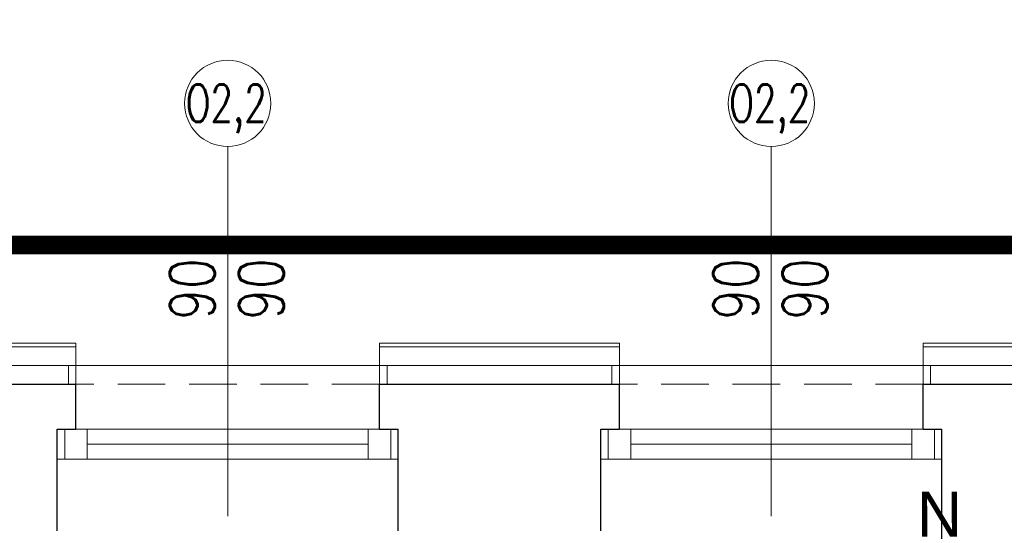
# Model space of a CAD drawing. Header units: millimetres. Extents: x 15214 to 140083, y -437840 to -79279.
# Tile 602 of 656: x 72951 to 73214, y -194345 to -194210. Entities that reach past the tile are written whole.
import ezdxf

# ---------------------------------------------------------------- set-up
doc = ezdxf.new("R2010")
doc.units = ezdxf.units.MM
doc.linetypes.add('HIDDEN', pattern=[9.525, 6.35, -3.175])
doc.layers.get('0').update_dxf_attribs({"lineweight": 0})
for name, color, linetype, lineweight in [('! tynk', 21, 'Continuous', 0), ('A_wymiary', 7, 'Continuous', 5), ('Istn-cienka', 4, 'Continuous', 9), ('Istn-okna', 6, 'Continuous', 13), ('Istn-sciany', 3, 'Continuous', 30), ('Istn-widok', 1, 'Continuous', 15), ('Ocieplenie', 4, 'ZIGZAG', 5), ('Opis', 8, 'Continuous', 13), ('Opis_okna', 8, 'Continuous', 15)]:
    doc.layers.add(name, color=color, linetype=linetype, lineweight=lineweight)
doc.layers.add('AS_ opisy', color=7, linetype='Continuous')
doc.styles.add('ARCHETYP', font='romans.shx', dxfattribs={"height": 15})
doc.styles.add('SIMPLEX', font='simplex.shx', dxfattribs={"width": 0.77})
doc.styles.add('TXT', font='simplex.shx')
doc.linetypes.add('ZIGZAG', pattern='A,0.00254,-5.08,[131,ltypeshp.shx,S=5.08,R=0,X=-5.08,Y=0],-10.16,[131,ltypeshp.shx,S=5.08,R=180,X=5.08,Y=0],-5.08', length=20.32254)
doc.dimstyles.new('OL PB 100', dxfattribs={"dimscale": 4, "dimtxt": 2.5, "dimasz": 0.1, "dimexe": 10, "dimexo": 10, "dimgap": 0.5, "dimtad": 1, "dimdec": 1, "dimrnd": 0.5, "dimzin": 9, "dimdsep": 46, "dimtxsty": 'SIMPLEX', "dimblk": 'thick_MSz', "dimcen": 0.05, "dimdle": 8, "dimse1": 1, "dimse2": 1, "dimclrd": 256, "dimclre": 256, "dimclrt": 3, "dimadec": 1, "dimazin": 2, "dimtfac": 1, "dimtdec": 1, "dimtix": 1, "dimtofl": 0, "dimtmove": 2, "dimatfit": 3, "dimldrblk": 'thick_MSz', "dimfxl": 10, "dimfxlon": 1, "dimtolj": 1, "dimlwd": -1, "dimlwe": -1, "dimarcsym": 0})

# ---------------------------------------------------------------- blocks, each defined once
blk = doc.blocks.new('thick_MSz')
for p, q in [((0, 15), (0, -15)), ((-10, 0), (10, 0))]:
    blk.add_line(p, q)
at = {"const_width": 2, "elevation": 2}
blk.add_lwpolyline([(-7.07, -7.07), (7.07, 7.07)], dxfattribs=at)
blk = doc.blocks.new('*D923')
at = {"layer": 'A_wymiary', "transparency": 16777216}
blk.add_line((71314.82, -193741.41), (74093.02, -193741.41), dxfattribs=at)
at = {"layer": 'DEFPOINTS', "color": 0, "transparency": 16777216}
for p in [(74093.42, -193741.41), (71314.42, -194296.59), (74093.42, -194296.59)]:
    blk.add_point(p, dxfattribs=at)
at = {"layer": 'A_wymiary', "transparency": 16777216, "xscale": 0.4, "yscale": 0.4, "zscale": 0.4, "rotation": 180}
blk.add_blockref('thick_MSz', (71314.42, -193741.41), dxfattribs=at)
at = {"layer": 'A_wymiary', "transparency": 16777216, "xscale": 0.4, "yscale": 0.4, "zscale": 0.4}
blk.add_blockref('thick_MSz', (74093.42, -193741.41), dxfattribs=at)
at = {"layer": 'A_wymiary', "color": 3, "transparency": 16777216, "insert": (72703.92, -193734.41), "char_height": 10, "attachment_point": 5, "style": 'SIMPLEX'}
blk.add_mtext('\\A1;2779', dxfattribs=at)
blk = doc.blocks.new('*D924')
at = {"layer": 'A_wymiary', "transparency": 16777216}
blk.add_line((71314.82, -193706.41), (77474.02, -193706.41), dxfattribs=at)
at = {"layer": 'DEFPOINTS', "color": 0, "transparency": 16777216}
for p in [(77474.42, -193706.41), (71314.42, -194296.59), (77474.42, -194296.59)]:
    blk.add_point(p, dxfattribs=at)
at = {"layer": 'A_wymiary', "transparency": 16777216, "xscale": 0.4, "yscale": 0.4, "zscale": 0.4, "rotation": 180}
blk.add_blockref('thick_MSz', (71314.42, -193706.41), dxfattribs=at)
at = {"layer": 'A_wymiary', "transparency": 16777216, "xscale": 0.4, "yscale": 0.4, "zscale": 0.4}
blk.add_blockref('thick_MSz', (77474.42, -193706.41), dxfattribs=at)
at = {"layer": 'A_wymiary', "color": 3, "transparency": 16777216, "insert": (74394.42, -193699.41), "char_height": 10, "attachment_point": 5, "style": 'SIMPLEX'}
blk.add_mtext('\\A1;6160', dxfattribs=at)
blk = doc.blocks.new('*D947')
at = {"layer": 'A_wymiary', "transparency": 16777216}
blk.add_line((72892.82, -193776.41), (72966.02, -193776.41), dxfattribs=at)
at = {"layer": 'DEFPOINTS', "color": 0, "transparency": 16777216}
for p in [(72966.42, -193776.41), (72892.42, -194296.59), (72966.42, -194296.59)]:
    blk.add_point(p, dxfattribs=at)
at = {"layer": 'A_wymiary', "transparency": 16777216, "xscale": 0.4, "yscale": 0.4, "zscale": 0.4, "rotation": 180}
blk.add_blockref('thick_MSz', (72892.42, -193776.41), dxfattribs=at)
at = {"layer": 'A_wymiary', "transparency": 16777216, "xscale": 0.4, "yscale": 0.4, "zscale": 0.4}
blk.add_blockref('thick_MSz', (72966.42, -193776.41), dxfattribs=at)
at = {"layer": 'A_wymiary', "color": 3, "transparency": 16777216, "insert": (72929.42, -193769.41), "char_height": 10, "attachment_point": 5, "style": 'SIMPLEX'}
blk.add_mtext('\\A1;74', dxfattribs=at)
blk = doc.blocks.new('*D948')
at = {"layer": 'A_wymiary', "transparency": 16777216}
blk.add_line((72966.82, -193776.41), (73047.02, -193776.41), dxfattribs=at)
at = {"layer": 'DEFPOINTS', "color": 0, "transparency": 16777216}
for p in [(73047.42, -193776.41), (72966.42, -194296.59), (73047.42, -194296.59)]:
    blk.add_point(p, dxfattribs=at)
at = {"layer": 'A_wymiary', "transparency": 16777216, "xscale": 0.4, "yscale": 0.4, "zscale": 0.4, "rotation": 180}
blk.add_blockref('thick_MSz', (72966.42, -193776.41), dxfattribs=at)
at = {"layer": 'A_wymiary', "transparency": 16777216, "xscale": 0.4, "yscale": 0.4, "zscale": 0.4}
blk.add_blockref('thick_MSz', (73047.42, -193776.41), dxfattribs=at)
at = {"layer": 'A_wymiary', "color": 3, "transparency": 16777216, "insert": (73006.92, -193769.41), "char_height": 10, "attachment_point": 5, "style": 'SIMPLEX'}
blk.add_mtext('\\A1;81', dxfattribs=at)
blk = doc.blocks.new('*D949')
at = {"layer": 'A_wymiary', "transparency": 16777216}
blk.add_line((73047.82, -193776.41), (73111.02, -193776.41), dxfattribs=at)
at = {"layer": 'DEFPOINTS', "color": 0, "transparency": 16777216}
for p in [(73111.42, -193776.41), (73047.42, -194296.59), (73111.42, -194296.59)]:
    blk.add_point(p, dxfattribs=at)
at = {"layer": 'A_wymiary', "transparency": 16777216, "xscale": 0.4, "yscale": 0.4, "zscale": 0.4, "rotation": 180}
blk.add_blockref('thick_MSz', (73047.42, -193776.41), dxfattribs=at)
at = {"layer": 'A_wymiary', "transparency": 16777216, "xscale": 0.4, "yscale": 0.4, "zscale": 0.4}
blk.add_blockref('thick_MSz', (73111.42, -193776.41), dxfattribs=at)
at = {"layer": 'A_wymiary', "color": 3, "transparency": 16777216, "insert": (73079.42, -193769.41), "char_height": 10, "attachment_point": 5, "style": 'SIMPLEX'}
blk.add_mtext('\\A1;64', dxfattribs=at)
blk = doc.blocks.new('*D950')
at = {"layer": 'A_wymiary', "transparency": 16777216}
blk.add_line((73111.82, -193776.41), (73192.02, -193776.41), dxfattribs=at)
at = {"layer": 'DEFPOINTS', "color": 0, "transparency": 16777216}
for p in [(73192.42, -193776.41), (73111.42, -194296.59), (73192.42, -194296.59)]:
    blk.add_point(p, dxfattribs=at)
at = {"layer": 'A_wymiary', "transparency": 16777216, "xscale": 0.4, "yscale": 0.4, "zscale": 0.4, "rotation": 180}
blk.add_blockref('thick_MSz', (73111.42, -193776.41), dxfattribs=at)
at = {"layer": 'A_wymiary', "transparency": 16777216, "xscale": 0.4, "yscale": 0.4, "zscale": 0.4}
blk.add_blockref('thick_MSz', (73192.42, -193776.41), dxfattribs=at)
at = {"layer": 'A_wymiary', "color": 3, "transparency": 16777216, "insert": (73151.92, -193769.41), "char_height": 10, "attachment_point": 5, "style": 'SIMPLEX'}
blk.add_mtext('\\A1;81', dxfattribs=at)
blk = doc.blocks.new('*D951')
at = {"layer": 'A_wymiary', "transparency": 16777216}
blk.add_line((73192.82, -193776.41), (73266.02, -193776.41), dxfattribs=at)
at = {"layer": 'DEFPOINTS', "color": 0, "transparency": 16777216}
for p in [(73266.42, -193776.41), (73192.42, -194296.59), (73266.42, -194296.59)]:
    blk.add_point(p, dxfattribs=at)
at = {"layer": 'A_wymiary', "transparency": 16777216, "xscale": 0.4, "yscale": 0.4, "zscale": 0.4, "rotation": 180}
blk.add_blockref('thick_MSz', (73192.42, -193776.41), dxfattribs=at)
at = {"layer": 'A_wymiary', "transparency": 16777216, "xscale": 0.4, "yscale": 0.4, "zscale": 0.4}
blk.add_blockref('thick_MSz', (73266.42, -193776.41), dxfattribs=at)
at = {"layer": 'A_wymiary', "color": 3, "transparency": 16777216, "insert": (73229.42, -193769.41), "char_height": 10, "attachment_point": 5, "style": 'SIMPLEX'}
blk.add_mtext('\\A1;74', dxfattribs=at)

msp = doc.modelspace()

# ---------------------------------------------------------------- linework, layer by layer
at = {"layer": '! tynk'}
for points in [[(72892.42327, -194296.5883), (72966.42327, -194296.5883)], [(72966.42327, -194296.5883), (72966.42327, -194307.5883)], [(73047.42327, -194296.5883), (73047.42327, -194307.5883)], [(73047.42327, -194296.5883), (73111.42327, -194296.5883)], [(73111.42327, -194296.5883), (73111.42327, -194307.5883)], [(73192.42327, -194296.5883), (73192.42327, -194307.5883)], [(73192.42327, -194296.5883), (73266.42327, -194296.5883)], [(72892.42327, -194297.5883), (72966.42327, -194297.5883)], [(73047.42327, -194297.5883), (73111.42327, -194297.5883)], [(73192.42327, -194297.5883), (73266.42327, -194297.5883)]]:
    msp.add_lwpolyline(points, dxfattribs=at)
at = {"layer": 'Istn-cienka', "linetype": 'HIDDEN', "ltscale": 2}
for points in [[(73047.42327, -194307.5883), (72966.42327, -194307.5883)], [(73192.42327, -194307.5883), (73111.42327, -194307.5883)]]:
    msp.add_lwpolyline(points, dxfattribs=at)
at = {"layer": 'Istn-okna'}
for points in [[(72961.42327, -194319.5883), (73052.42327, -194319.5883)], [(73106.42327, -194319.5883), (73197.42327, -194319.5883)], [(72969.42327, -194323.5883), (73044.42327, -194323.5883)], [(73114.42327, -194323.5883), (73189.42327, -194323.5883)], [(72961.42327, -194327.5883), (73052.42327, -194327.5883)], [(73106.42327, -194327.5883), (73197.42327, -194327.5883)]]:
    msp.add_lwpolyline(points, dxfattribs=at)
for points in [[(72963.42327, -194319.5883), (72969.42327, -194319.5883), (72969.42327, -194327.5883), (72963.42327, -194327.5883)], [(73044.42327, -194319.5883), (73050.42327, -194319.5883), (73050.42327, -194327.5883), (73044.42327, -194327.5883)], [(73108.42327, -194319.5883), (73114.42327, -194319.5883), (73114.42327, -194327.5883), (73108.42327, -194327.5883)], [(73189.42327, -194319.5883), (73195.42327, -194319.5883), (73195.42327, -194327.5883), (73189.42327, -194327.5883)]]:
    msp.add_lwpolyline(points, close=True, dxfattribs=at)
at = {"layer": 'Istn-sciany'}
for points in [[(72892.42327, -194307.5883), (72966.42327, -194307.5883)], [(72966.42327, -194319.5883), (72966.42327, -194307.5883)], [(73047.42327, -194307.5883), (73111.42327, -194307.5883)], [(73047.42327, -194319.5883), (73047.42327, -194307.5883)], [(73111.42327, -194319.5883), (73111.42327, -194307.5883)], [(73192.42327, -194307.5883), (73266.42327, -194307.5883)], [(73192.42327, -194319.5883), (73192.42327, -194307.5883)], [(72961.42327, -194319.5883), (72966.42327, -194319.5883)], [(72961.42327, -194351.5883), (72961.42327, -194319.5883)], [(73047.42327, -194319.5883), (73052.42327, -194319.5883)], [(73052.42327, -194351.5883), (73052.42327, -194319.5883)], [(73106.42327, -194319.5883), (73111.42327, -194319.5883)], [(73106.42327, -194351.5883), (73106.42327, -194319.5883)], [(73192.42327, -194319.5883), (73197.42327, -194319.5883)], [(73197.42327, -194351.5883), (73197.42327, -194319.5883)]]:
    msp.add_lwpolyline(points, dxfattribs=at)
at = {"layer": 'Istn-widok'}
for points in [[(73049.42327, -194302.5883), (72964.42327, -194302.5883)], [(72964.42327, -194307.5883), (72964.42327, -194302.5883)], [(73049.42327, -194307.5883), (73049.42327, -194302.5883)], [(73194.42327, -194302.5883), (73109.42327, -194302.5883)], [(73109.42327, -194307.5883), (73109.42327, -194302.5883)], [(73194.42327, -194307.5883), (73194.42327, -194302.5883)]]:
    msp.add_lwpolyline(points, dxfattribs=at)
at = {"layer": 'Ocieplenie', "linetype": 'ZIGZAG', "ltscale": 0.75}
for points in [[(72892.42327, -194302.5883), (72966.42327, -194302.5883)], [(73047.42327, -194302.5883), (73111.42327, -194302.5883)], [(73192.42327, -194302.5883), (73266.42327, -194302.5883)]]:
    msp.add_lwpolyline(points, dxfattribs=at)
at = {"layer": 'Opis', "color": 8}
for points in [[(73006.92327, -194342.74718), (73006.92327, -194244.16198)], [(73151.92327, -194342.74718), (73151.92327, -194244.16198)]]:
    msp.add_lwpolyline(points, dxfattribs=at)
at = {"layer": 'Opis', "color": 74, "linetype": 'HIDDEN', "ltscale": 3, "true_color": 0x4a9400, "const_width": 5}
msp.add_lwpolyline([(72906.28305, -194270.4647), (74155.12115, -194270.4647), (74155.12115, -194726.61144), (72906.28305, -194726.61144)], close=True, dxfattribs=at)
at = {"layer": 'Opis_okna'}
for centre in [(73006.92327, -194232.66198), (73151.92327, -194232.66198)]:
    msp.add_circle(centre, 11.5, dxfattribs=at)

# ---------------------------------------------------------------- texts
at = {"layer": 'AS_ opisy', "insert": (73190.7506, -194336.21202), "char_height": 12, "attachment_point": 1, "style": 'TXT'}
msp.add_mtext_dynamic_manual_height_columns('{\\fArial|b0|i0|c238|p34;N}', width=15, gutter_width=75, heights=[15], dxfattribs=at)
at = {"layer": 'Opis', "color": 8, "style": 'ARCHETYP', "width": 0.8}
for p in [(73003.45987, -194290.39711), (73021.88454, -194290.39711), (73148.45987, -194290.39711), (73166.88454, -194290.39711)]:
    msp.add_text('90', height=12, rotation=90, dxfattribs=at).set_placement(p)
at = {"layer": 'Opis_okna', "style": 'ARCHETYP', "width": 0.7}
for p in [(72995.71496, -194237.58366), (73140.71496, -194237.58366)]:
    msp.add_text('O2,2', height=10, dxfattribs=at).set_placement(p)

# ---------------------------------------------------------------- dimensions: what is measured, and where the dimension line sits
at = {"layer": 'A_wymiary'}
for base, p1, p2, picture, middle in [((77474.42327, -193706.41105), (71314.42327, -194296.5883), (77474.42327, -194296.5883), '*D924', (74394.42327, -193699.41105)), ((74093.42327, -193741.41105), (71314.42327, -194296.5883), (74093.42327, -194296.5883), '*D923', (72703.92327, -193734.41105)), ((72966.42327, -193776.41105), (72892.42327, -194296.5883), (72966.42327, -194296.5883), '*D947', (72929.42327, -193769.41105)), ((73047.42327, -193776.41105), (72966.42327, -194296.5883), (73047.42327, -194296.5883), '*D948', (73006.92327, -193769.41105)), ((73111.42327, -193776.41105), (73047.42327, -194296.5883), (73111.42327, -194296.5883), '*D949', (73079.42327, -193769.41105)), ((73192.42327, -193776.41105), (73111.42327, -194296.5883), (73192.42327, -194296.5883), '*D950', (73151.92327, -193769.41105)), ((73266.42327, -193776.41105), (73192.42327, -194296.5883), (73266.42327, -194296.5883), '*D951', (73229.42327, -193769.41105))]:
    dim = msp.add_linear_dim(base=base, p1=p1, p2=p2, dimstyle='OL PB 100', dxfattribs=at)
    dim.commit()
    dim.dimension.update_dxf_attribs({"geometry": picture, "text_midpoint": middle})

doc.saveas('drawing.dxf')
